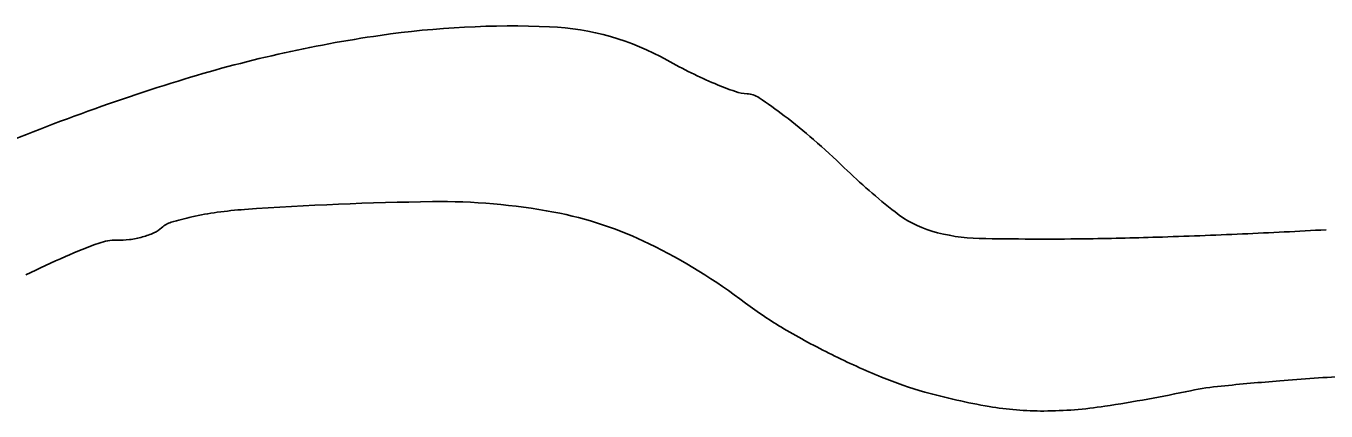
# Model space of a CAD drawing. Extents: x 44.2 to 78.2, y 4.5 to 26.5.
# Drawn here: x 71.0605 to 71.1834, y 7.62 to 7.6564 of the extents above; entities that cross this region are included whole.
import ezdxf

# ---------------------------------------------------------------- set-up
doc = ezdxf.new("R2010")
doc.units = 0
doc.layers.add('SH_Text', color=7, linetype='Continuous')

msp = doc.modelspace()

# ---------------------------------------------------------------- linework, layer by layer
at = {"layer": 'SH_Text'}
for centre, radius, start, end in [((71.10637270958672, 7.56950294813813), 0.08691071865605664, 87.61351471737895, 98.22032215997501), ((71.11172899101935, 7.532427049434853), 0.12437152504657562, 98.22038537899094, 107.25216807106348), ((71.10895889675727, 7.631558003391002), 0.024801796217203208, 60.640754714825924, 87.61345156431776), ((71.14492213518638, 7.695488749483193), 0.04855006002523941, 240.64075206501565, 243.6685432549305), ((71.14146303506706, 7.688499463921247), 0.04075163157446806, 243.66854848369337, 247.12116012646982), ((71.13456412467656, 7.458896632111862), 0.20136610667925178, 107.25224456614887, 113.54746701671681), ((71.13971472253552, 7.684356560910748), 0.03625493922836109, 247.1212832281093, 250.40273203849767), ((71.12877226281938, 7.653621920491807), 0.0036304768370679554, 250.40270027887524, 268.1843171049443), ((71.1285888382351, 7.647835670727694), 0.002158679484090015, 55.90342550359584, 88.18434415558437), ((71.09999510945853, 7.605597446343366), 0.05316523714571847, 52.740913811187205, 55.90344009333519), ((71.09966056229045, 7.605157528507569), 0.053717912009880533, 48.93162520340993, 52.74098532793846), ((71.08281270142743, 7.5858226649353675), 0.0793633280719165, 46.08842188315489, 48.93175094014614), ((71.18328494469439, 7.690186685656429), 0.06550392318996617, 226.088500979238, 231.66915257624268), ((71.10287984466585, 7.3313784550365), 0.30843256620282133, 90.73942684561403, 94.04172701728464), ((71.09965194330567, 7.58148147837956), 0.05830871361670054, 79.397450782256, 90.73939310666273), ((71.08187405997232, 7.612467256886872), 0.026502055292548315, 102.45548771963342, 106.83853876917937), ((71.08268961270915, 7.60877506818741), 0.03028324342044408, 97.84475900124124, 102.45553035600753), ((71.0839003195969, 7.599987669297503), 0.039153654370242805, 94.04179794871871, 97.84474271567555), ((71.10391697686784, 7.604266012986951), 0.03512843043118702, 63.834631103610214, 79.3974100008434), ((71.1490906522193, 7.646937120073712), 0.01036977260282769, 231.66923674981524, 253.4587061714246), ((71.06940778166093, 7.643897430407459), 0.007743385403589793, 285.5350525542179, 294.070467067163), ((71.07149465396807, 7.639225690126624), 0.0026267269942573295, 294.07064437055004, 313.18453824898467), ((71.0748611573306, 7.635638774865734), 0.0022925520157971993, 106.83856487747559, 133.184297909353), ((71.15095811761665, 7.653224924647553), 0.01692903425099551, 253.45869822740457, 268.83919307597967), ((71.14697233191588, 8.282062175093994), 0.6459678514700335, 272.53265371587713, 273.2344102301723), ((71.08844897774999, 7.5783868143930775), 0.061214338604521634, 110.13625602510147, 113.34942197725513), ((71.06889624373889, 7.631712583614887), 0.004416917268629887, 88.18438390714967, 110.13623150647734), ((71.06927505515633, 7.643662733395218), 0.007539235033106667, 268.1843645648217, 277.3937118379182), ((71.06910177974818, 7.6449982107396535), 0.008885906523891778, 277.39355979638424, 285.5350721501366), ((71.09466731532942, 7.58543943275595), 0.05610452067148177, 52.875922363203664, 63.83466237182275), ((71.1566807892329, 7.9356362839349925), 0.2993983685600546, 268.83914295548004, 270.7365066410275), ((71.15587787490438, 7.998113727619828), 0.36188097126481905, 270.7364680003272, 271.8337883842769), ((71.1462978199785, 8.297332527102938), 0.6612530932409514, 271.83379642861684, 272.53257359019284), ((71.09061665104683, 7.573365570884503), 0.06668349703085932, 113.34945964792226, 116.88364152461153), ((71.15108493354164, 7.659971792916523), 0.037372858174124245, 232.87594042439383, 239.55359209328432), ((71.16924427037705, 7.690866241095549), 0.07320899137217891, 239.5535794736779, 243.5911390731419), ((71.16919998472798, 7.690777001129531), 0.07310936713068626, 243.59111755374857, 247.63005182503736), ((71.2053934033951, 7.295470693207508), 0.32840764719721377, 93.46331527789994, 94.60257517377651), ((71.15541797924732, 7.657289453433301), 0.03689666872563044, 247.63002042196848, 254.36720867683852), ((71.17621386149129, 7.594974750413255), 0.02748172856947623, 95.6505782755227, 101.75296968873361), ((71.203409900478, 7.320107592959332), 0.303691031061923, 94.60254686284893, 95.65059395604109), ((71.16179629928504, 7.6800833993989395), 0.06056620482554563, 254.36714361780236, 260.26226638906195), ((71.13879798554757, 7.774812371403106), 0.1562069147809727, 278.72811156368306, 281.75292389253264), ((71.15659507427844, 7.649775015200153), 0.029814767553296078, 260.2622136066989, 270.27961138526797), ((71.1565491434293, 7.659187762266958), 0.03922762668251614, 270.27960403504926, 278.7280484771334)]:
    msp.add_arc(centre, radius, start, end, dxfattribs=at)

doc.saveas('drawing.dxf')
